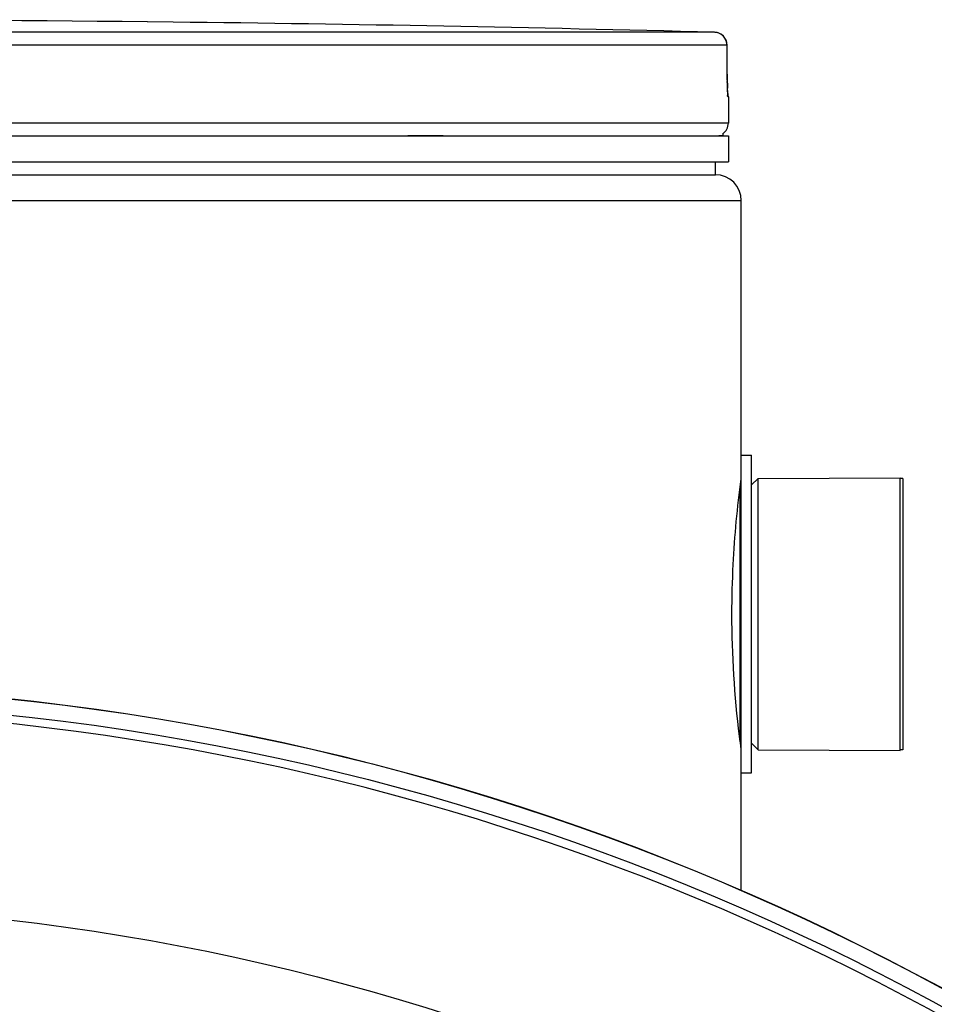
# Model space of a CAD drawing. Header units: millimetres. Extents: x 0 to 297, y 0 to 210.
# Tile 257 of 446: x 58.49 to 61.67, y 162.02 to 165.45. Entities that reach past the tile are written whole.
import ezdxf

# ---------------------------------------------------------------- set-up
doc = ezdxf.new("R2010")
doc.units = ezdxf.units.MM
doc.header["$LTSCALE"] = 16.335
doc.layers.get('0').update_dxf_attribs({"linetype": 'CONTINUOUS'})
doc.layers.add('01_GLOBAL', color=7, linetype='CONTINUOUS')
doc.layers.add('AXES_REF', color=7, linetype='CONTINUOUS')

msp = doc.modelspace()

# ---------------------------------------------------------------- linework, layer by layer
at = {"color": 7, "linetype": 'Continuous'}
for p, q in [((58.9351, 165.446), (58.9346, 165.4461)), ((59.0246, 165.445), (58.935, 165.446)), ((60.9538, 165.2545), (60.9531, 165.365)), ((60.9539, 165.2453), (60.9538, 165.2562)), ((60.9541, 165.2369), (60.9539, 165.2472)), ((60.9543, 165.2289), (60.954, 165.2385)), ((60.9545, 165.2217), (60.9542, 165.2305)), ((60.9547, 165.2164), (60.9545, 165.223)), ((60.9549, 165.2116), (60.9546, 165.2176)), ((60.9551, 165.2073), (60.9548, 165.2127)), ((60.9552, 165.2035), (60.955, 165.2083)), ((60.9556, 165.1977), (60.9551, 165.2062)), ((60.9555, 165.1988), (60.9553, 165.2018)), ((60.9557, 165.1963), (60.9555, 165.1988)), ((60.9576, 165.1846), (60.9576, 165.0936)), ((54.1176, 165.0486), (60.9576, 165.0486)), ((60.9396, 165.0486), (60.9396, 165.0504)), ((60.9576, 165.0486), (60.9576, 164.9586)), ((54.1176, 164.9586), (60.9576, 164.9586)), ((60.9126, 164.9136), (60.9126, 164.9586)), ((54.1626, 164.9136), (60.9126, 164.9136)), ((61.0026, 162.8301), (61.0026, 163.9371)), ((61.0026, 163.9371), (61.0386, 163.9371)), ((61.0386, 162.8301), (61.0386, 163.9371)), ((61.0386, 163.8336), (61.0611, 163.8561)), ((61.0611, 163.8561), (61.5561, 163.8583)), ((61.0611, 162.9111), (61.0611, 163.8561)), ((61.5561, 162.9088), (61.5561, 163.8583)), ((61.0386, 162.9336), (61.0611, 162.9111)), ((61.0611, 162.9111), (61.5561, 162.9088)), ((61.0026, 162.8301), (61.0386, 162.8301))]:
    msp.add_line(p, q, dxfattribs=at)
at = {"color": 9, "linetype": 'Continuous'}
for p, q in [((60.9092, 165.4097), (57.7124, 165.4097)), ((60.953, 165.3647), (57.7147, 165.3647)), ((60.953, 165.3647), (60.9531, 165.3651)), ((60.9537, 165.2636), (60.953, 165.3647)), ((60.9537, 165.2636), (60.9537, 165.2639)), ((60.9576, 165.1846), (60.9568, 165.1846)), ((60.9576, 165.0936), (54.1176, 165.0936)), ((59.8414, 165.0504), (59.9643, 165.0504)), ((60.925, 165.0504), (60.9396, 165.0504)), ((60.9981, 163.8219), (60.9981, 162.9453))]:
    msp.add_line(p, q, dxfattribs=at)
at = {"color": 7, "linetype": 'Continuous'}
msp.add_lwpolyline([(60.9559, 165.1931), (60.9559, 165.193), (60.956, 165.1925), (60.956, 165.1923), (60.956, 165.1923), (60.956, 165.1926), (60.9559, 165.193), (60.9559, 165.1936), (60.9558, 165.1944), (60.9558, 165.1952), (60.9557, 165.1963)], dxfattribs=at)
for radius in [8.7262, 8.7255, 8.6696]:
    msp.add_circle((57.5376, 154.4106), radius, dxfattribs=at)
for centre, radius, start, end in [((57.5376, 35.4711), 129.9825, 89.384203, 90.615797), ((57.5376, 35.4711), 129.9824, 88.513625, 89.344519), ((60.9081, 165.3647), 0.045, 0.4714, 88.5097), ((60.9126, 165.1846), 0.045, 0, 16.9474), ((60.9126, 165.0936), 0.045, 304.2644, 360), ((60.9279, 165.0504), 0.0117, 0, 31.3783), ((57.5376, 154.4106), 8.64, 278.27713, 261.72287)]:
    msp.add_arc(centre, radius, start, end, dxfattribs=at)
at = {"color": 9, "linetype": 'Continuous'}
for centre, radius, start, end in [((60.9081, 165.3669), 0.0428, 80.773, 88.4616), ((60.9079, 165.3652), 0.0445, 79.0843, 80.8147), ((60.9076, 165.3642), 0.0456, 73.5209, 79.0707), ((60.9074, 165.3634), 0.0464, 71.9797, 73.5335), ((60.9073, 165.363), 0.0468, 65.3471, 71.9745), ((60.9074, 165.3633), 0.0465, 58.802, 65.3574), ((62.5138, 165.2713), 1.5601, 180.2831, 182.0542)]:
    msp.add_arc(centre, radius, start, end, dxfattribs=at)
msp.add_open_spline([(60.953, 165.3647), (60.953, 165.3794), (60.944, 165.3955), (60.9315, 165.4031)], degree=3, dxfattribs=at)
for points, knots in [([(60.9568, 165.1846), (60.9541, 165.1847), (60.9583, 165.2011), (60.9549, 165.2078), (60.9546, 165.2154)], [0, 0, 0, 0, 0.262414, 1, 1, 1, 1]), ([(60.9568, 165.1846), (60.9568, 165.186), (60.9567, 165.1888), (60.9563, 165.1916), (60.956, 165.193)], [0, 0, 0, 0, 0.497732, 1, 1, 1, 1])]:
    msp.add_open_spline(points, degree=3, knots=knots, dxfattribs=at)
at = {"color": 7, "linetype": 'Continuous'}
for points, knots in [([(60.9702, 163.3836), (60.9702, 163.4412), (60.9742, 163.5987), (60.989, 163.7558), (61.0024, 163.8548)], [0, 0, 0, 0, 0.365681, 1, 1, 1, 1]), ([(61.0024, 162.9124), (61.0004, 162.9276), (60.9801, 163.0837), (60.9702, 163.2414), (60.9702, 163.3836)], [0, 0, 0, 0, 0.097236, 1, 1, 1, 1])]:
    msp.add_open_spline(points, degree=3, knots=knots, dxfattribs=at)
at = {"layer": '01_GLOBAL', "color": 7, "linetype": 'Continuous'}
for p, q in [((54.1626, 164.9136), (60.9126, 164.9136)), ((61.0026, 163.9371), (61.0026, 164.8236)), ((61.0026, 162.4193), (61.0026, 162.8301))]:
    msp.add_line(p, q, dxfattribs=at)
at = {"layer": '01_GLOBAL', "color": 9, "linetype": 'Continuous'}
msp.add_line((54.0726, 164.8236), (61.0026, 164.8236), dxfattribs=at)
at = {"layer": '01_GLOBAL', "color": 7, "linetype": 'Continuous'}
msp.add_arc((60.9126, 164.8236), 0.09, 0, 90, dxfattribs=at)
at = {"layer": 'AXES_REF', "color": 7, "linetype": 'Continuous'}
for p, q in [((61.5651, 163.8561), (61.5561, 163.8561)), ((61.5651, 163.8561), (61.5651, 162.9111)), ((61.5651, 162.9111), (61.5561, 162.9111))]:
    msp.add_line(p, q, dxfattribs=at)
at = {"layer": 'AXES_REF', "color": 9, "linetype": 'Continuous'}
msp.add_circle((57.5376, 154.4106), 7.9601, dxfattribs=at)

doc.saveas('drawing.dxf')
